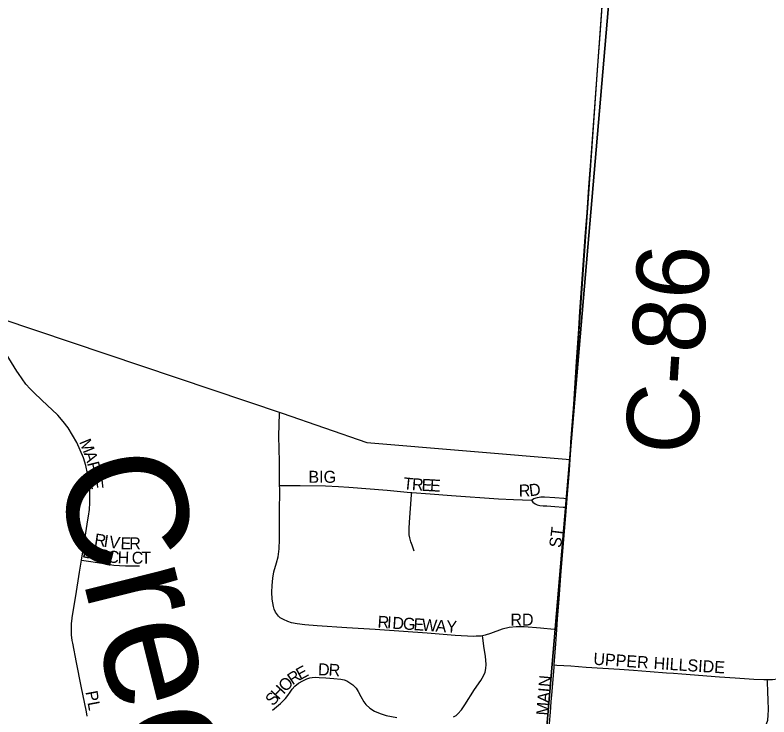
# Model space of a CAD drawing. Extents: x 1410790 to 1770854, y 448063 to 770588.
# Drawn here: x 1524035 to 1527172, y 601036 to 603957 of the extents above; entities that cross this region are included whole.
import ezdxf

# ---------------------------------------------------------------- set-up
doc = ezdxf.new("R2010")
doc.units = 0
for name, color, linetype in [('GM_X_City_Street', 7, 'Continuous'), ('GM_X_City_Street_Text', 7, 'Continuous'), ('GM_X_Corporation', 7, 'Continuous'), ('GM_X_County_Road', 7, 'Continuous'), ('GM_X_County_Road_Text', 7, 'Continuous'), ('GM_X_Minor_River_Text', 7, 'Continuous'), ('GM_X_Section', 7, 'Continuous')]:
    doc.layers.add(name, color=color, linetype=linetype)

msp = doc.modelspace()

# ---------------------------------------------------------------- linework, layer by layer
at = {"layer": 'GM_X_City_Street'}
for points in [[(1524311.4, 601689.3), (1524320.7, 601748), (1524338.1, 601856.6), (1524340.5, 601871.7), (1524344.2, 601899.7), (1524346.3, 601927.9), (1524346.8, 601956.1), (1524345.6, 601984.3), (1524342.3, 602017.3), (1524336.8, 602050.1), (1524329.1, 602082.4), (1524319.3, 602114.1), (1524306.6, 602146.9), (1524291.7, 602178.8), (1524274.5, 602209.5), (1524255.3, 602238.9), (1524234.8, 602266), (1524212.5, 602291.6), (1524188.5, 602315.7), (1524171.7, 602331.4), (1524115.5, 602384), (1524098.2, 602401.2), (1524080.4, 602421.3), (1524063.9, 602442.7), (1524049, 602465), (1524042.3, 602475.8), (1523986.9, 602565)], [(1525135.9, 601999.2), (1525135.1, 602033.8), (1525135, 602099.2), (1525133, 602204.3), (1525135, 602300.9)], [(1526332.6, 601945.2), (1526341.8, 602063.1), (1526345, 602107.7)], [(1525979.8, 601374), (1525973.2, 601372.7), (1525954.5, 601371.8), (1525942.6, 601371.6), (1525867.3, 601375.1), (1525749.6, 601384.7), (1525533.6, 601400), (1525415.9, 601407.3), (1525292.8, 601415.8), (1525240.4, 601419.4), (1525208.5, 601423.1), (1525185.3, 601428), (1525169.8, 601433.5), (1525151.8, 601441.3), (1525138.8, 601448.4), (1525131.4, 601455.7), (1525126.5, 601461.9), (1525119.4, 601472.8), (1525114, 601484.2), (1525110, 601496.5), (1525107.7, 601510.5), (1525105.4, 601525.8), (1525103.8, 601555.5), (1525104.7, 601583), (1525107.7, 601614.2), (1525112.2, 601640), (1525123.7, 601677.7), (1525130.5, 601703), (1525134.5, 601735.4), (1525136.2, 601774.7), (1525136, 601882.9), (1525136.3, 601985), (1525135.9, 601999.2)], [(1525135.9, 601999.2), (1525166.7, 601999.4), (1525222.2, 601999.8), (1525326.7, 601998), (1525380.6, 601995.3), (1525424.2, 601992.9), (1525583.6, 601980.3), (1525681.3, 601970.9), (1525686.3, 601970.5)], [(1525695.8, 601725.6), (1525687.3, 601751.2), (1525682.5, 601765.6), (1525677.8, 601781.6), (1525675.8, 601794.6), (1525675.2, 601820.7), (1525676.4, 601846.2), (1525685.5, 601960.8), (1525686.3, 601970.5)], [(1525686.3, 601970.5), (1525763, 601964.2), (1525851.1, 601958.2), (1526046.9, 601944.6), (1526109.3, 601941.2), (1526147.4, 601939.5), (1526183.8, 601938.3)], [(1526183.8, 601938.3), (1526194.7, 601945.6), (1526209.3, 601949.8), (1526223.8, 601952.3), (1526237.9, 601952.7), (1526280.8, 601949.2), (1526319, 601946.2), (1526332.6, 601945.2)], [(1526329.8, 601908.9), (1526332.6, 601945.2)], [(1526183.8, 601938.3), (1526190.5, 601929.9), (1526198.9, 601923.8), (1526208.1, 601919.2), (1526219.6, 601916.5), (1526232.9, 601915.3), (1526248.1, 601914.4), (1526280.8, 601912.3), (1526315.9, 601909.9), (1526329.8, 601908.9)], [(1526290.1, 601399.2), (1526293.2, 601445), (1526299.4, 601526.7), (1526306.2, 601624.9), (1526328.6, 601893), (1526329.8, 601908.9)], [(1524335.3, 601039.3), (1524331.8, 601056.9), (1524310.4, 601164.8), (1524291, 601262.9), (1524275, 601343.9), (1524273.1, 601354.3), (1524270.3, 601377.4), (1524269.3, 601400.7), (1524270, 601424.1), (1524272.6, 601447.2), (1524273, 601449.5), (1524287.6, 601540.6), (1524303.3, 601639.4), (1524311.4, 601689.3)], [(1524311.4, 601689.3), (1524351, 601683), (1524421.9, 601671.7), (1524446, 601668.4), (1524470.3, 601666.4), (1524494.6, 601665.5), (1524553.4, 601664.8)], [(1526290.1, 601399.2), (1526279.2, 601400.2), (1526221.7, 601405.3), (1526153.1, 601411.1), (1526120.4, 601411), (1526091.1, 601407.8), (1526062.5, 601401), (1526013, 601383.5), (1525991.3, 601376.1), (1525979.8, 601374)], [(1526279.3, 601253.1), (1526286.2, 601340.5), (1526290.1, 601399.2)], [(1525860, 601036.2), (1525870.1, 601042.5), (1525877.7, 601048.8), (1525892.7, 601066), (1525906.5, 601086.8), (1525947.7, 601149.9), (1525973.4, 601187.8), (1525985.1, 601207.3), (1525991.4, 601222.3), (1525994.9, 601238.2), (1525995.2, 601254.5), (1525992.4, 601289.3), (1525987.5, 601321), (1525981.2, 601364.3), (1525979.8, 601374)], [(1526254.9, 600943.5), (1526256.5, 600964.7), (1526259.9, 601008.9), (1526263.4, 601055.7), (1526266.8, 601099), (1526270.8, 601142.4), (1526278.5, 601242.9), (1526279.3, 601253.1)], [(1526279.3, 601253.1), (1526290.3, 601252.4), (1526347.9, 601248.6), (1526411.4, 601244), (1526551.1, 601234.6), (1526609.2, 601230.7), (1526677.9, 601225.5), (1526745.8, 601220.3), (1526774.9, 601218), (1526810.4, 601215.3), (1526966.8, 601203), (1527032.2, 601198.4), (1527109.5, 601193.3), (1527151.6, 601191.5), (1527165.5, 601192)], [(1527165.5, 601192), (1527187.1, 601192.7), (1527228.9, 601197.2), (1527293, 601208.6), (1527343.9, 601219.1), (1527382.1, 601228.7), (1527405.7, 601236)], [(1525106.2, 601063.9), (1525139.7, 601092.8), (1525160.7, 601113), (1525169.9, 601125.6), (1525179.6, 601138.7), (1525188.4, 601152.1), (1525199.3, 601164.3), (1525214.8, 601176.5), (1525232, 601186.3), (1525249.5, 601194.7), (1525261.4, 601198.6), (1525271.9, 601200.2), (1525284, 601201.1), (1525300.1, 601200.1), (1525327.7, 601198.6), (1525362, 601196.3), (1525390.2, 601193.5), (1525404, 601191), (1525415.4, 601186.8), (1525424.5, 601181.3), (1525440.6, 601169.9), (1525453.9, 601155.5), (1525463.2, 601142.1), (1525473.6, 601121.7), (1525486.5, 601098.9), (1525494.5, 601088.6), (1525511.4, 601073.1), (1525530.5, 601060.7), (1525554.5, 601050), (1525579.6, 601042.7), (1525624.5, 601034.4)], [(1527000.3, 600948.9), (1527020.9, 600943.9), (1527049.2, 600941), (1527066.3, 600941.7), (1527086.2, 600946.4), (1527107.7, 600955.6), (1527128.3, 600967), (1527141.5, 600978.2), (1527155.9, 600993.7), (1527162.3, 601007.2), (1527167.2, 601022.5), (1527169.4, 601043.5), (1527170.4, 601066.3), (1527169.4, 601107.4), (1527168, 601138.7), (1527165.9, 601184.2), (1527165.5, 601192)]]:
    msp.add_lwpolyline(points, dxfattribs=at)
at = {"layer": 'GM_X_Corporation'}
msp.add_lwpolyline([(1520873.1, 604249.8), (1520769.2, 603257.1), (1521006.2, 603252.3), (1521001.2, 603201.9), (1523261.3, 602527.6), (1523627.7, 602424), (1523681, 602793.6), (1525146.8, 602300.2), (1525498.4, 602178.1), (1526345, 602107.7), (1526460.7, 603747.1), (1526555.9, 605066.5)], dxfattribs=at)
at = {"layer": 'GM_X_County_Road'}
msp.add_lwpolyline([(1526345, 602107.7), (1526348.2, 602180.5), (1526359.9, 602337.5), (1526371.5, 602514.3), (1526380.7, 602651.7), (1526385.3, 602723.8), (1526394.9, 602857.9), (1526407, 603034.8), (1526415.9, 603136), (1526423.4, 603240.7), (1526433.5, 603384.6), (1526460.7, 603747.1), (1526471.6, 603894.1), (1526483.8, 604070.8), (1526497.8, 604260.6), (1526503.9, 604343.9)], dxfattribs=at)
at = {"layer": 'GM_X_Section'}
for points in [[(1521242.6, 605915.5), (1526539, 604404.1), (1526072.4, 598935.7), (1520763, 600617.2)], [(1526539, 604404.1), (1531843.9, 603964.4), (1531817.6, 603600.9), (1531425.6, 598513.1), (1526072.4, 598935.7)]]:
    msp.add_lwpolyline(points, close=True, dxfattribs=at)

# ---------------------------------------------------------------- texts
at = {"layer": 'GM_X_City_Street_Text'}
for s, rotation, p in [('M', 292.4644, (1524300.9, 602181.1)), ('A', 288.5041, (1524320.7, 602133.2)), ('P', 284.3278, (1524334.4, 602092.4)), ('L', 279.898, (1524342.9, 602059.2)), ('BIG', 0, (1525255.9, 602010.6)), ('E', 276.6268, (1524348.9, 602025.3)), ('T', 354.2527, (1525648.6, 601984.1)), ('R', 356.0601, (1525685.4, 601980.5)), ('E', 356.7955, (1525725.5, 601977.7)), ('E', 356.8026, (1525760.7, 601975.7)), ('D', 7.1623, (1526177.2, 601954.3)), ('R', 0.7772, (1526131.7, 601953.4)), ('ST', 82.88, (1526306.9, 601738.4)), ('R', 351.3462, (1524362.4, 601751)), ('I', 351.3676, (1524401.6, 601745)), ('V', 351.3552, (1524423.3, 601741.7)), ('E', 358.1804, (1524473.2, 601734.5)), ('R', 0.0407, (1524510.1, 601733.4)), ('B', 346.7942, (1524312.3, 601702.1)), ('I', 348.8258, (1524352.7, 601692.6)), ('R', 349.9359, (1524375.4, 601688.1)), ('C', 352.943, (1524417.2, 601680.8)), ('H', 357.9268, (1524461.2, 601675.6)), ('C', 359.9228, (1524520.3, 601673.9)), ('T', 359.9956, (1524560, 601673.8)), ('R', 356.1601, (1525542.5, 601407.8)), ('I', 356.151, (1525582, 601405.1)), ('D', 356.1757, (1525604, 601403.7)), ('G', 356.1503, (1525647.9, 601400.7)), ('E', 356.1773, (1525691.8, 601397.8)), ('W', 356.1468, (1525726.9, 601395.4)), ('A', 356.1757, (1525784, 601391.6)), ('RD', 0, (1526096.3, 601416.6)), ('Y', 356.6882, (1525828.4, 601388.6)), ('UPPER', 356.0099, (1526440.4, 601253.8)), ('HILLSIDE', 356.3093, (1526691.2, 601236.2)), ('E', 28.5385, (1525221.4, 601188.7)), ('D', 357.8356, (1525295, 601209.8)), ('R', 356.4032, (1525338.6, 601208.2)), ('R', 33.9056, (1525189.6, 601167.2)), ('O', 46.0045, (1525161.1, 601137.4)), ('N', 84.9644, (1526263.2, 601159.3)), ('H', 47.6748, (1525131.8, 601105.1)), ('PL', 280.6188, (1524327.9, 601140.5)), ('S', 47.696, (1525108.1, 601079.1)), ('A', 85.0094, (1526257.4, 601093.6)), ('I', 84.946, (1526261.3, 601137.4)), ('M', 86.2725, (1526254, 601041.2))]:
    msp.add_text(s, height=50, rotation=rotation, dxfattribs=at).set_placement(p)
at = {"layer": 'GM_X_County_Road_Text'}
msp.add_text('C-86', height=300, rotation=86.2779, dxfattribs=at).set_placement((1526871.7, 602122.7))
at = {"layer": 'GM_X_Minor_River_Text'}
msp.add_text('Creek', height=499.89, rotation=284.06, dxfattribs=at).set_placement((1524198.4, 602078.8))

doc.saveas('drawing.dxf')
